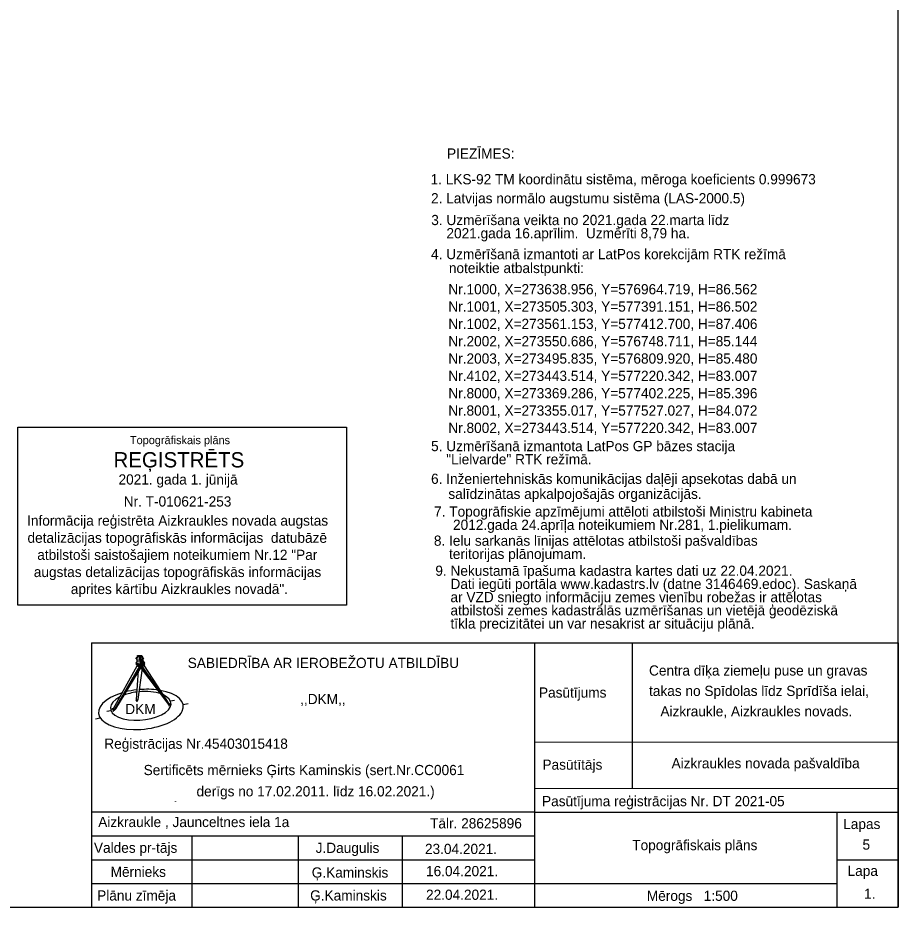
# Model space of a CAD drawing. Extents: x 576692 to 577659, y 273254 to 273799.
# Drawn here: x 577573 to 577659.3, y 273254.4 to 273341.6 of the extents above; entities that cross this region are included whole.
import ezdxf

# ---------------------------------------------------------------- set-up
doc = ezdxf.new("R2010")
doc.units = 0
doc.layers.add('GEOD_SITP_####_TKST_#', color=7, linetype='Continuous')
doc.layers.add('RAMI_UZMR_####_####_#', color=7, linetype='Continuous')

msp = doc.modelspace()

# ---------------------------------------------------------------- linework, layer by layer
at = {"layer": 'GEOD_SITP_####_TKST_#'}
msp.add_spline([(577588.406, 273264.724), (577588.432, 273264.704), (577588.429, 273264.7), (577588.406, 273264.724)], degree=3, dxfattribs=at)
at = {"layer": 'RAMI_UZMR_####_####_#'}
for p, q in [((577580.194, 273280.266), (577659.265, 273280.268)), ((577580.194, 273280.266), (577580.194, 273254.352)), ((577623.623, 273280.267), (577623.623, 273254.352)), ((577633.187, 273280.267), (577633.187, 273265.965)), ((577659.265, 273280.268), (577659.265, 273254.354)), ((577584.711, 273279.035), (577585.025, 273279.046)), ((577585.025, 273279.046), (577585.129, 273279.032)), ((577584.533, 273278.304), (577584.651, 273278.46)), ((577584.533, 273278.304), (577585.036, 273278.196)), ((577584.557, 273278.212), (577584.56, 273278.188)), ((577584.59, 273278.216), (577584.565, 273278.294)), ((577584.626, 273278.712), (577584.589, 273278.713)), ((577584.642, 273278.823), (577584.59, 273278.825)), ((577584.651, 273278.886), (577584.62, 273278.665)), ((577584.62, 273278.665), (577584.667, 273278.599)), ((577584.702, 273278.948), (577584.651, 273278.886)), ((577584.651, 273278.46), (577584.667, 273278.599)), ((577584.651, 273278.46), (577584.947, 273278.415)), ((577584.667, 273278.599), (577584.939, 273278.569)), ((577584.702, 273278.948), (577584.711, 273279.035)), ((577584.702, 273278.948), (577584.92, 273278.926)), ((577584.711, 273279.035), (577584.916, 273279.015)), ((577584.869, 273278.86), (577584.86, 273278.652)), ((577584.86, 273278.652), (577584.939, 273278.569)), ((577584.92, 273278.926), (577584.869, 273278.86)), ((577584.916, 273279.015), (577585.129, 273279.032)), ((577584.916, 273279.015), (577584.92, 273278.926)), ((577584.939, 273278.569), (577584.947, 273278.415)), ((577585.262, 273278.461), (577584.947, 273278.415)), ((577585.036, 273278.196), (577584.947, 273278.415)), ((577585, 273278.902), (577585.109, 273278.917)), ((577585, 273278.902), (577585.004, 273278.516)), ((577585.232, 273278.857), (577585, 273278.861)), ((577585.004, 273278.548), (577585.197, 273278.537)), ((577585.197, 273278.537), (577585.004, 273278.516)), ((577585.228, 273278.633), (577585.005, 273278.65)), ((577585.015, 273278.133), (577585.023, 273278.197)), ((577585.036, 273278.196), (577585.406, 273278.314)), ((577585.109, 273278.917), (577585.121, 273278.859)), ((577585.129, 273279.032), (577585.15, 273278.944)), ((577585.15, 273278.944), (577585.191, 273278.91)), ((577585.173, 273278.636), (577585.197, 273278.537)), ((577585.191, 273278.91), (577585.204, 273278.858)), ((577585.227, 273278.611), (577585.239, 273278.634)), ((577585.227, 273278.611), (577585.262, 273278.461)), ((577585.406, 273278.314), (577585.262, 273278.461)), ((577585.377, 273278.236), (577585.386, 273278.307)), ((577585.379, 273278.136), (577585.379, 273278.196)), ((577585.41, 273278.206), (577585.409, 273278.233)), ((577582.334, 273273.835), (577584.671, 273278.016)), ((577582.498, 273273.815), (577584.936, 273277.984)), ((577582.542, 273273.81), (577585.044, 273277.988)), ((577584.776, 273277.583), (577584.56, 273274.705)), ((577584.632, 273278.095), (577584.632, 273278.048)), ((577585.17, 273277.788), (577584.724, 273274.72)), ((577584.932, 273278.131), (577584.935, 273278.11)), ((577585.018, 273278.034), (577585.017, 273278.097)), ((577585.031, 273277.988), (577587.761, 273274.245)), ((577585.091, 273278.114), (577585.089, 273278.136)), ((577585.105, 273277.991), (577587.78, 273274.247)), ((577585.364, 273278.102), (577585.364, 273278.056)), ((577584.518, 273274.7), (577584.76, 273274.722)), ((577584.518, 273274.7), (577584.563, 273274.668)), ((577584.692, 273274.604), (577584.714, 273274.676)), ((577584.76, 273274.722), (577584.714, 273274.676)), ((577582.312, 273273.836), (577582.184, 273273.798)), ((577582.312, 273273.836), (577582.564, 273273.806)), ((577582.471, 273273.764), (577582.564, 273273.806)), ((577582.53, 273273.767), (577582.564, 273273.806)), ((577584.563, 273274.668), (577584.568, 273274.61)), ((577584.568, 273274.61), (577584.6, 273274.601)), ((577584.6, 273274.601), (577584.621, 273274.524)), ((577584.621, 273274.524), (577584.654, 273274.599)), ((577584.654, 273274.599), (577584.692, 273274.604)), ((577587.751, 273274.323), (577587.839, 273274.325)), ((577587.761, 273274.246), (577587.767, 273274.225)), ((577587.767, 273274.225), (577587.884, 273274.232)), ((577587.884, 273274.232), (577587.767, 273274.201)), ((577587.767, 273274.201), (577587.767, 273274.225)), ((577587.767, 273274.201), (577587.786, 273274.075)), ((577587.786, 273274.075), (577587.802, 273274.159)), ((577587.802, 273274.159), (577587.849, 273274.219)), ((577587.839, 273274.325), (577587.884, 273274.232)), ((577587.93, 273274.587), (577588.331, 273274.653)), ((577589.157, 273274.239), (577589.661, 273274.321)), ((577581.701, 273273.569), (577582.084, 273273.632)), ((577582.184, 273273.798), (577582.471, 273273.764)), ((577582.282, 273273.785), (577582.268, 273273.692)), ((577582.268, 273273.692), (577582.318, 273273.665)), ((577582.318, 273273.665), (577582.317, 273273.557)), ((577582.317, 273273.557), (577582.405, 273273.665)), ((577582.317, 273273.557), (577582.372, 273273.656)), ((577582.372, 273273.656), (577582.447, 273273.677)), ((577582.447, 273273.677), (577582.506, 273273.765)), ((577582.447, 273273.677), (577582.468, 273273.764)), ((577582.471, 273273.764), (577582.53, 273273.767)), ((577580.584, 273272.838), (577581.035, 273272.912)), ((577659.249, 273270.523), (577623.624, 273270.5)), ((577659.252, 273265.982), (577623.627, 273265.959)), ((577623.623, 273263.662), (577580.194, 273263.662)), ((577623.623, 273263.662), (577659.265, 273263.663)), ((577653.234, 273263.663), (577653.233, 273254.352)), ((577623.623, 273261.322), (577580.194, 273261.322)), ((577590.04, 273254.352), (577590.04, 273261.322)), ((577600.468, 273254.352), (577600.468, 273261.322)), ((577610.669, 273254.352), (577610.669, 273261.322)), ((577623.623, 273258.979), (577580.194, 273258.979)), ((577653.233, 273259.013), (577659.265, 273259.013)), ((577653.233, 273256.635), (577580.194, 273256.635))]:
    msp.add_line(p, q, dxfattribs=at)
for points in [[(577462.049, 273540.966), (577462.049, 273254.354), (577659.265, 273254.354), (577659.265, 273540.966)], [(577572.964, 273301.421), (577605.181, 273301.421), (577605.181, 273283.971), (577572.964, 273283.971)], [(577584.59, 273278.825), (577584.618, 273278.824), (577584.611, 273278.821), (577584.604, 273278.812), (577584.598, 273278.8), (577584.595, 273278.789), (577584.593, 273278.767), (577584.595, 273278.748), (577584.6, 273278.728), (577584.606, 273278.718), (577584.611, 273278.714), (577584.615, 273278.712), (577584.589, 273278.713), (577584.586, 273278.713), (577584.58, 273278.717), (577584.574, 273278.724), (577584.569, 273278.734), (577584.566, 273278.747), (577584.564, 273278.765), (577584.565, 273278.78), (577584.567, 273278.796), (577584.574, 273278.812), (577584.579, 273278.82), (577584.583, 273278.823), (577584.587, 273278.825)], [(577584.702, 273278.183), (577584.754, 273278.184), (577584.962, 273278.144), (577584.957, 273278.143), (577584.949, 273278.141), (577584.942, 273278.139), (577584.937, 273278.137), (577584.933, 273278.134), (577584.932, 273278.132), (577584.932, 273278.131), (577584.935, 273278.113), (577584.617, 273278.175), (577584.632, 273278.175), (577584.65, 273278.176), (577584.667, 273278.177), (577584.682, 273278.179), (577584.697, 273278.181), (577584.701, 273278.183)], [(577585, 273278.902), (577585.109, 273278.917), (577585.121, 273278.859), (577585, 273278.861)], [(577585.003, 273278.65), (577585.173, 273278.636), (577585.197, 273278.537), (577585.004, 273278.548)], [(577585.003, 273278.393), (577585.251, 273278.435), (577585.331, 273278.347), (577585.056, 273278.276)], [(577585.237, 273278.196), (577585.272, 273278.197), (577585.288, 273278.194), (577585.308, 273278.193), (577585.337, 273278.193), (577585.358, 273278.194), (577585.091, 273278.118), (577585.089, 273278.136), (577585.087, 273278.138), (577585.083, 273278.141), (577585.074, 273278.144), (577585.066, 273278.145), (577585.06, 273278.146)], [(577584.936, 273277.984), (577585.103, 273277.988), (577582.542, 273273.81), (577582.498, 273273.815)], [(577584.937, 273277.983), (577585.105, 273277.991), (577587.78, 273274.247), (577587.761, 273274.245)]]:
    msp.add_lwpolyline(points, close=True, dxfattribs=at)
for points in [[(577584.59, 273278.216), (577585.015, 273278.133), (577585.377, 273278.236)], [(577584.592, 273278.117), (577584.592, 273278.177)], [(577584.617, 273278.175), (577584.935, 273278.113)], [(577584.754, 273278.184), (577584.702, 273278.183)], [(577585.091, 273278.118), (577585.358, 273278.194)], [(577585.272, 273278.197), (577585.237, 273278.196)], [(577584.592, 273278.117), (577585.018, 273278.034), (577585.379, 273278.136)], [(577585.345, 273278.033), (577587.762, 273274.306), (577587.78, 273274.247), (577587.761, 273274.245)]]:
    msp.add_lwpolyline(points, dxfattribs=at)
for centre, major_axis, ratio, start_param, end_param in [((577584.636, 273278.215), (-0.0782, -0.0021), 0.186439, 5.374545, 8.213856), ((577584.638, 273278.19), (-0.0782, -0.0021), 0.186439, 0.000035, 3.10013), ((577584.59, 273278.769), (-0.0008, -0.0561), 0.444945, 3.144906, 6.2865), ((577584.618, 273278.768), (-0.0008, -0.0561), 0.444945, 3.144906, 6.2865), ((577585.334, 273278.207), (-0.0782, -0.0021), 0.186439, 0.236493, 2.899976), ((577585.331, 273278.23), (-0.0782, -0.0021), 0.186439, 1.26103, 4.065683), ((577584.998, 273278.099), (0.366, 0.004), 0.174186, 2.957147, 4.739617), ((577584.998, 273278.052), (0.366, 0.004), 0.174186, 3.142972, 6.284564), ((577585.01, 273278.133), (-0.0782, -0.0021), 0.186439, 5.365889, 10.307701), ((577585.013, 273278.112), (-0.0782, -0.0021), 0.186439, 6.217123, 9.469554), ((577584.998, 273278.099), (0.366, 0.004), 0.174186, 4.784291, 6.646084), ((577585.03, 273273.749), (4.16, 0.36), 0.466587, 1.987923, 7.345139), ((577585.03, 273273.749), (4.16, 0.36), 0.466587, 1.626038, 1.902288), ((577585.01, 273274.098), (2.972, 0.257), 0.466587, 0.790526, 1.590014), ((577585.03, 273273.749), (4.16, 0.36), 0.466587, 1.107813, 1.569771), ((577585.01, 273274.098), (2.972, 0.257), 0.466587, 2.288119, 6.994459), ((577585.01, 273274.098), (2.972, 0.257), 0.466587, 1.663188, 2.136213)]:
    msp.add_ellipse(centre, major_axis=major_axis, ratio=ratio, start_param=start_param, end_param=end_param, dxfattribs=at)
msp.add_ellipse((577585.23, 273278.744), major_axis=(-0.002, -0.112), ratio=0.44493, dxfattribs=at)

# ---------------------------------------------------------------- texts
for s, height, rotation, p in [('PIEZĪMES:', 1, 359.99984, (577615.039, 273327.768)), (' 1. LKS-92 TM koordinātu sistēma, mēroga koeficients 0.999673', 1, 359.99984, (577613.054, 273325.248)), ('2. Latvijas normālo augstumu sistēma (LAS-2000.5)', 1, 360, (577613.473, 273323.383)), ('3. Uzmērīšana veikta no 2021.gada 22.marta līdz ', 1, 359.99984, (577613.493, 273321.249)), ('    2021.gada 16.aprīlim.  Uzmērīti 8,79 ha.', 1, 359.99984, (577613.493, 273319.955)), ('4. Uzmērīšanā izmantoti ar LatPos korekcijām RTK režīmā', 1, 359.99984, (577613.474, 273317.905)), ('noteiktie atbalstpunkti:', 1, 359.99984, (577615.221, 273316.544)), ('Nr.1000, X=273638.956, Y=576964.719, H=86.562', 1, 359.99984, (577615.166, 273314.463)), ('Nr.1001, X=273505.303, Y=577391.151, H=86.502', 1, 359.99984, (577615.166, 273312.763)), ('Nr.1002, X=273561.153, Y=577412.700, H=87.406', 1, 359.99984, (577615.166, 273311.063)), ('Nr.2002, X=273550.686, Y=576748.711, H=85.144', 1, 359.99984, (577615.166, 273309.363)), ('Nr.2003, X=273495.835, Y=576809.920, H=85.480', 1, 359.99984, (577615.166, 273307.663)), ('Nr.4102, X=273443.514, Y=577220.342, H=83.007', 1, 359.99984, (577615.166, 273305.963)), ('Nr.8000, X=273369.286, Y=577402.225, H=85.396', 1, 359.99984, (577615.166, 273304.263)), ('Nr.8001, X=273355.017, Y=577527.027, H=84.072', 1, 359.99984, (577615.166, 273302.563)), ('Nr.8002, X=273443.514, Y=577220.342, H=83.007', 1, 359.99984, (577615.166, 273300.863)), ('Topogrāfiskais plāns', 0.8, 359.98642, (577583.956, 273299.766)), ('5. Uzmērīšanā izmantota LatPos GP bāzes stacija ', 1, 359.99984, (577613.474, 273299.078)), ('REĢISTRĒTS', 1.5, 359.98642, (577582.344, 273297.483)), ('    "Lielvarde" RTK režīmā.', 1, 359.99984, (577613.474, 273297.784)), ('2021. gada 1. jūnijā', 1, 359.98642, (577582.836, 273295.807)), ('6. Inženiertehniskās komunikācijas daļēji apsekotas dabā un ', 1, 359.99984, (577613.474, 273295.87)), ('    salīdzinātas apkalpojošajās organizācijās.', 1, 359.99984, (577613.682, 273294.393)), ('Nr. T-010621-253', 1, 359.98642, (577583.346, 273293.648)), ('7. Topogrāfiskie apzīmējumi attēloti atbilstoši Ministru kabineta', 1, 359.99984, (577613.769, 273292.661)), ('Informācija reģistrēta Aizkraukles novada augstas ', 1, 0, (577573.874, 273291.771)), ('     2012.gada 24.aprīļa noteikumiem Nr.281, 1.pielikumam.', 1, 359.99984, (577613.769, 273291.361)), ('detalizācijas topogrāfiskās informācijas  datubāzē ', 1, 0, (577573.913, 273290.088)), ('8. Ielu sarkanās līnijas attēlotas atbilstoši pašvaldības', 1, 359.99984, (577613.751, 273289.802)), ('    teritorijas plānojumam.', 1, 359.99984, (577613.751, 273288.502)), ('atbilstoši saistošajiem noteikumiem Nr.12 "Par ', 1, 0, (577574.871, 273288.415)), ('augstas detalizācijas topogrāfiskās informācijas ', 1, 0, (577574.533, 273286.732)), ('9. Nekustamā īpašuma kadastra kartes dati uz 22.04.2021. ', 1, 360, (577613.891, 273286.854)), ('aprites kārtību Aizkraukles novadā".', 1, 0, (577578.162, 273285.065)), ('    Dati iegūti portāla www.kadastrs.lv (datne 3146469.edoc). Saskaņā', 1, 360, (577613.891, 273285.559)), ('    ar VZD sniegto informāciju zemes vienību robežas ir attēlotas ', 1, 360, (577613.891, 273284.265)), ('    atbilstoši zemes kadastrālās uzmērīšanas un vietējā ģeodēziskā ', 1, 360, (577613.891, 273282.971)), ('    tīkla precizitātei un var nesakrist ar situāciju plānā.', 1, 360, (577613.891, 273281.677)), ('SABIEDRĪBA AR IEROBEŽOTU ATBILDĪBU', 1, 360, (577589.617, 273277.81)), ('Centra dīķa ziemeļu puse un gravas', 1, 359.99933, (577634.841, 273277.069)), ('Pasūtījums', 1, 359.99933, (577624.05, 273274.907)), ('takas no Spīdolas līdz Sprīdīša ielai, ', 1, 359.99933, (577634.841, 273275.069)), (' ,,DKM,,', 1, 360, (577600.268, 273274.266)), ('DKM', 1, 360, (577583.501, 273273.288)), ('   Aizkraukle, Aizkraukles novads.', 1, 359.99933, (577634.841, 273273.069)), ('Reģistrācijas Nr.45403015418', 1, 360, (577581.444, 273269.89)), ('Pasūtītājs', 1, 359.99933, (577624.393, 273267.837)), ('Aizkraukles novada pašvaldība', 1, 359.99933, (577637.05, 273267.972)), ('Sertificēts mērnieks Ģirts Kaminskis (sert.Nr.CC0061', 1, 360, (577585.302, 273267.306)), ('Pasūtījuma reģistrācijas Nr. DT 2021-05', 1, 359.99933, (577624.352, 273264.256)), ('Aizkraukle , Jaunceltnes iela 1a', 1, 360, (577580.846, 273262.211)), ('Tālr. 28625896', 1, 360, (577613.377, 273262.08)), ('Lapas', 1, 359.99933, (577653.875, 273262.019)), ('Valdes pr-tājs', 1, 360, (577580.425, 273259.687)), ('J.Daugulis', 1, 360, (577602.163, 273259.674)), ('Topogrāfiskais plāns', 1, 359.99933, (577633.196, 273259.943)), ('5', 1, 359.99933, (577655.766, 273259.995)), ('23.04.2021.', 1, 360, (577612.875, 273259.568)), ('Mērnieks', 1, 360, (577582.059, 273257.327)), ('Ģ.Kaminskis', 1, 360, (577601.776, 273257.256)), ('16.04.2021.', 1, 360, (577612.981, 273257.395)), ('Lapa', 1, 359.99933, (577654.303, 273257.421)), ('Plānu zīmēja', 1, 360, (577580.742, 273255.004)), ('Ģ.Kaminskis', 1, 360, (577601.621, 273255.01)), ('22.04.2021.', 1, 360, (577612.981, 273255.077)), ('Mērogs   1:500', 1, 359.99933, (577634.626, 273254.974)), ('1.', 1, 359.99933, (577655.916, 273255.175))]:
    msp.add_text(s, height=height, rotation=rotation, dxfattribs=at).set_placement(p)
msp.add_text(' derīgs no 17.02.2011. līdz 16.02.2021.)', height=1, dxfattribs=at).set_placement((577590.111, 273265.22))

doc.saveas('drawing.dxf')
